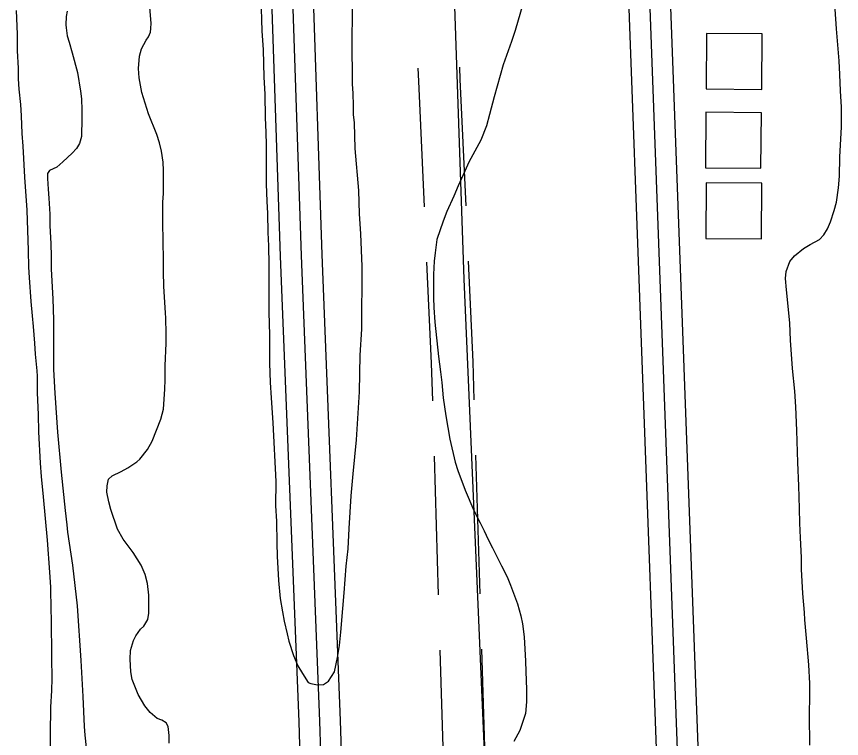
# Model space of a CAD drawing. Extents: x 3508733 to 3546731, y 546897 to 572481.
# Drawn here: x 3529720 to 3530314, y 568853 to 569374 of the extents above; entities that cross this region are included whole.
import ezdxf

# ---------------------------------------------------------------- set-up
doc = ezdxf.new("R2010")
doc.units = 0
for name, color, linetype in [('V-BLDG-OTLN', 7, 'Continuous'), ('V-ROAD-CNTR', 7, 'Continuous'), ('V-SITE-VEGE', 7, 'Continuous'), ('V-TOPO-SHOR', 7, 'Continuous')]:
    doc.layers.add(name, color=color, linetype=linetype)

msp = doc.modelspace()

# ---------------------------------------------------------------- linework, layer by layer
at = {"layer": 'V-BLDG-OTLN'}
for points in [[(3530216.8, 569321.69), (3530256.8, 569321.4), (3530257.09, 569361.4), (3530217.09, 569361.69)], [(3530216.24, 569264.91), (3530256.23, 569264.62), (3530256.52, 569304.62), (3530216.52, 569304.91)], [(3530216.52, 569213.97), (3530256.52, 569213.68), (3530256.8, 569253.68), (3530216.8, 569253.97)]]:
    msp.add_lwpolyline(points, close=True, dxfattribs=at)
at = {"layer": 'V-ROAD-CNTR'}
for p, q in [((3530020.66, 569056.95), (3530023.65, 568956.99)), ((3530050.66, 569057.64), (3530053.64, 568957.68)), ((3530054.88, 568917.7), (3530058.07, 568817.76)), ((3530024.88, 568917.01), (3530028.08, 568817.07))]:
    msp.add_line(p, q, dxfattribs=at)
for points in [[(3529926.72, 568737.11), (3529925.54, 568797.61), (3529923.4, 568865.29), (3529910.15, 569201.19), (3529896.17, 569614.02), (3529879.5, 570143.12), (3529865.28, 570594.41)], [(3529941.71, 568737.4), (3529940.53, 568797.99), (3529938.39, 568865.82), (3529925.14, 569201.74), (3529911.16, 569614.51), (3529894.49, 570143.59), (3529880.27, 570594.88)], [(3529955.74, 568791.54), (3529953.38, 568866.35), (3529940.13, 569202.29), (3529926.16, 569615), (3529909.48, 570144.07), (3529895.26, 570595.35)], [(3530197.68, 568799.55), (3530174.64, 569425.91), (3530137.41, 570522.51), (3530134.91, 570590.63)], [(3530182.15, 568813.62), (3530159.64, 569425.38), (3530125.21, 570439.83)], [(3530212.1, 568815.47), (3530189.63, 569426.44), (3530155.18, 570441.05)], [(3530009.06, 569336.7), (3530009.39, 569327.34), (3530013.52, 569236.8)], [(3530039.06, 569337.39), (3530039.37, 569328.55), (3530043.52, 569237.49)], [(3530045.34, 569197.53), (3530048.64, 569125.03), (3530049.46, 569097.62)], [(3530015.34, 569196.84), (3530018.67, 569123.9), (3530019.47, 569096.93)]]:
    msp.add_lwpolyline(points, dxfattribs=at)
at = {"layer": 'V-SITE-VEGE'}
for p, q in [((3529961.62, 569344.96), (3529961.92, 569405.43)), ((3529895.72, 569395.74), (3529896.56, 569363.67)), ((3530084.62, 569382.88), (3530079.24, 569363.77)), ((3529720.65, 569361.28), (3529719.85, 569378.41)), ((3529756.25, 569377.79), (3529755.61, 569373.94)), ((3529816.78, 569369.1), (3529815.81, 569380.56)), ((3530310.54, 569365.15), (3530309.6, 569379.27)), ((3529755.61, 569373.94), (3529755.3, 569367.92)), ((3529755.3, 569367.92), (3529755.52, 569365.87)), ((3529755.52, 569365.87), (3529756.43, 569360.07)), ((3529816.36, 569362.6), (3529816.75, 569365.37)), ((3529816.75, 569365.37), (3529816.78, 569369.1)), ((3529896.56, 569363.67), (3529897.5, 569349.96)), ((3530079.24, 569363.77), (3530076.39, 569355.97)), ((3530312.48, 569342.11), (3530310.54, 569365.15)), ((3529720.52, 569349.11), (3529720.65, 569361.28)), ((3529756.43, 569360.07), (3529757.71, 569355.48)), ((3529813.17, 569356.96), (3529814.88, 569359.36)), ((3529814.88, 569359.36), (3529816.36, 569362.6)), ((3529757.71, 569355.48), (3529760.04, 569347.86)), ((3529809.85, 569350.73), (3529813.17, 569356.96)), ((3530076.39, 569355.97), (3530070.55, 569339.16)), ((3529721.24, 569336.81), (3529720.52, 569349.11)), ((3529760.04, 569347.86), (3529763.87, 569333.6)), ((3529808.47, 569345.44), (3529809.85, 569350.73)), ((3529897.5, 569349.96), (3529898.07, 569330.25)), ((3529807.65, 569336.41), (3529808.47, 569345.44)), ((3529961.91, 569337.95), (3529961.62, 569344.96)), ((3530313.1, 569332.22), (3530312.48, 569342.11)), ((3529721.4, 569328.97), (3529721.24, 569336.81)), ((3529763.87, 569333.6), (3529765.91, 569320.08)), ((3529808.19, 569329.66), (3529807.65, 569336.41)), ((3529961.85, 569325.25), (3529961.91, 569337.95)), ((3530070.55, 569339.16), (3530064.05, 569316.08)), ((3529721.81, 569321.5), (3529721.4, 569328.97)), ((3529810.25, 569319.15), (3529808.19, 569329.66)), ((3529898.07, 569330.25), (3529898.67, 569317.89)), ((3530313.46, 569320.29), (3530313.1, 569332.22)), ((3529962.48, 569318.57), (3529961.85, 569325.25)), ((3529722.9, 569310.4), (3529721.81, 569321.5)), ((3529765.91, 569320.08), (3529766.57, 569314.65)), ((3529815.04, 569303.79), (3529810.25, 569319.15)), ((3529898.67, 569317.89), (3529898.92, 569300.85)), ((3529962.77, 569309.55), (3529962.48, 569318.57)), ((3530064.05, 569316.08), (3530060.66, 569303.22)), ((3530314.18, 569308.47), (3530313.46, 569320.29)), ((3529723.42, 569302.32), (3529722.9, 569310.4)), ((3529766.57, 569314.65), (3529766.97, 569306.33)), ((3529766.97, 569306.33), (3529767.03, 569300.55)), ((3529962.74, 569303.2), (3529962.77, 569309.55)), ((3530314.24, 569302.32), (3530314.18, 569308.47)), ((3529724.01, 569289.53), (3529723.42, 569302.32)), ((3529767.03, 569300.55), (3529766.66, 569287.53)), ((3529820.91, 569288.91), (3529815.04, 569303.79)), ((3529898.92, 569300.85), (3529899.54, 569290.49)), ((3529963.38, 569297.18), (3529962.74, 569303.2)), ((3530060.66, 569303.22), (3530058.41, 569295.17)), ((3530314.16, 569294.37), (3530314.24, 569302.32)), ((3529963.95, 569278.81), (3529963.38, 569297.18)), ((3530058.41, 569295.17), (3530054.33, 569284.84)), ((3530313.09, 569272.56), (3530314.16, 569294.37)), ((3529724.76, 569280.37), (3529724.01, 569289.53)), ((3529766.66, 569287.53), (3529765.16, 569282.48)), ((3529822.78, 569282.98), (3529820.91, 569288.91)), ((3529899.54, 569290.49), (3529899.82, 569281.14)), ((3529725.86, 569258.18), (3529724.76, 569280.37)), ((3529765.16, 569282.48), (3529763.07, 569278.89)), ((3529824.28, 569276.94), (3529822.78, 569282.98)), ((3529899.82, 569281.14), (3529899.68, 569253.07)), ((3530054.33, 569284.84), (3530045.85, 569269.02)), ((3529760.03, 569275.43), (3529753.33, 569269.11)), ((3529763.07, 569278.89), (3529760.03, 569275.43)), ((3529825.41, 569268.98), (3529824.28, 569276.94)), ((3529966.47, 569248.39), (3529963.95, 569278.81)), ((3529753.33, 569269.11), (3529748.84, 569265.42)), ((3529825.83, 569262.95), (3529825.41, 569268.98)), ((3530045.85, 569269.02), (3530042.89, 569262.42)), ((3530312.83, 569258.95), (3530313.09, 569272.56)), ((3529743.63, 569262.94), (3529742.28, 569260.66)), ((3529748.84, 569265.42), (3529743.63, 569262.94)), ((3529825.66, 569246.43), (3529825.83, 569262.95)), ((3530042.89, 569262.42), (3530037.96, 569251.98)), ((3529727.43, 569234.3), (3529725.86, 569258.18)), ((3529742.28, 569260.66), (3529742.24, 569257.17)), ((3529742.24, 569257.17), (3529742.65, 569249.45)), ((3530312.02, 569250.52), (3530312.83, 569258.95)), ((3529899.68, 569253.07), (3529900.29, 569240.71)), ((3530037.96, 569251.98), (3530034.87, 569244.42)), ((3530310.71, 569240.04), (3530312.02, 569250.52)), ((3529742.65, 569249.45), (3529743.18, 569242.94)), ((3529825.35, 569240.17), (3529825.66, 569246.43)), ((3529967.06, 569231.69), (3529966.47, 569248.39)), ((3529743.18, 569242.94), (3529743.91, 569231.36)), ((3529825.19, 569223.9), (3529825.35, 569240.17)), ((3529900.29, 569240.71), (3529900.58, 569232.02)), ((3530034.87, 569244.42), (3530029.94, 569233.38)), ((3530308.97, 569234.04), (3530310.71, 569240.04)), ((3529728.58, 569205.12), (3529727.43, 569234.3)), ((3530029.94, 569233.38), (3530027.22, 569226.42)), ((3530306.35, 569225.87), (3530308.97, 569234.04)), ((3529743.91, 569231.36), (3529743.82, 569223.17)), ((3529900.58, 569232.02), (3529900.84, 569218.32)), ((3529967.99, 569217.32), (3529967.06, 569231.69)), ((3529743.82, 569223.17), (3529744.54, 569210.02)), ((3529825.56, 569213.53), (3529825.19, 569223.9)), ((3530027.22, 569226.42), (3530022.74, 569213.09)), ((3530301.44, 569216.52), (3530304.25, 569220.83)), ((3530304.25, 569220.83), (3530306.35, 569225.87)), ((3529900.84, 569218.32), (3529901.46, 569208.63)), ((3529968.87, 569193.59), (3529967.99, 569217.32)), ((3530298.39, 569213.17), (3530301.44, 569216.52)), ((3529744.54, 569210.02), (3529744.81, 569201.1)), ((3529825.76, 569197.02), (3529825.56, 569213.53)), ((3530022.74, 569213.09), (3530021.44, 569203.46)), ((3530286.87, 569206.66), (3530291.72, 569209.51)), ((3530291.72, 569209.51), (3530298.39, 569213.17)), ((3529728.82, 569193.31), (3529728.58, 569205.12)), ((3529901.46, 569208.63), (3529901.73, 569194.93)), ((3530021.44, 569203.46), (3530020.77, 569197.56)), ((3530280.31, 569201.42), (3530286.87, 569206.66)), ((3529744.81, 569201.1), (3529744.95, 569191.69)), ((3529825.69, 569190.03), (3529825.76, 569197.02)), ((3530020.77, 569197.56), (3530020.32, 569188.04)), ((3530274.29, 569190.04), (3530277.01, 569197.36)), ((3530277.01, 569197.36), (3530280.31, 569201.42)), ((3529729.22, 569185.71), (3529728.82, 569193.31)), ((3529744.95, 569191.69), (3529745.94, 569170.47)), ((3529901.73, 569194.93), (3529901.55, 569160.53)), ((3529968.64, 569148.49), (3529968.87, 569193.59)), ((3529730.49, 569168.58), (3529729.22, 569185.71)), ((3529826.06, 569179.3), (3529825.69, 569190.03)), ((3530020.32, 569188.04), (3530020.27, 569171.17)), ((3530273.99, 569184.98), (3530274.29, 569190.04)), ((3529827.19, 569160.36), (3529826.06, 569179.3)), ((3530274.64, 569176.78), (3530273.99, 569184.98)), ((3530276.39, 569160.24), (3530274.64, 569176.78)), ((3529731.35, 569158.09), (3529730.49, 569168.58)), ((3529745.94, 569170.47), (3529746.5, 569155.16)), ((3530020.27, 569171.17), (3530020.44, 569164.18)), ((3530020.44, 569164.18), (3530021.17, 569153.45)), ((3529732.12, 569150.48), (3529731.35, 569158.09)), ((3529827.51, 569156.38), (3529827.19, 569160.36)), ((3529827.76, 569145.29), (3529827.51, 569156.38)), ((3529901.55, 569160.53), (3529902.14, 569144.49)), ((3530276.92, 569152.89), (3530276.39, 569160.24)), ((3529733.08, 569138.54), (3529732.12, 569150.48)), ((3529746.5, 569155.16), (3529746.62, 569119.36)), ((3530021.17, 569153.45), (3530023.93, 569128.71)), ((3530277.52, 569140.47), (3530276.92, 569152.89)), ((3529827.69, 569138.54), (3529827.76, 569145.29)), ((3529902.14, 569144.49), (3529902.04, 569124.11)), ((3529967.54, 569129.79), (3529968.64, 569148.49)), ((3529733.6, 569130.58), (3529733.08, 569138.54)), ((3529827.04, 569122.04), (3529827.69, 569138.54)), ((3530279, 569120.2), (3530277.52, 569140.47)), ((3529734.68, 569118.52), (3529733.6, 569130.58)), ((3529967.08, 569103.4), (3529967.54, 569129.79)), ((3530023.93, 569128.71), (3530025.39, 569117.73)), ((3529826.94, 569111.91), (3529827.04, 569122.04)), ((3529902.04, 569124.11), (3529902.63, 569110.07)), ((3530280.52, 569103.79), (3530279, 569120.2)), ((3529734.88, 569114.54), (3529734.68, 569118.52)), ((3529734.88, 569102.49), (3529734.88, 569114.54)), ((3529746.62, 569119.36), (3529747.54, 569102.48)), ((3530025.39, 569117.73), (3530026.27, 569110)), ((3529826.63, 569105.17), (3529826.94, 569111.91)), ((3529902.63, 569110.07), (3529903.25, 569099.05)), ((3530026.27, 569110), (3530027.37, 569099.02)), ((3529735.81, 569087.05), (3529734.88, 569102.49)), ((3529747.54, 569102.48), (3529749.42, 569074.13)), ((3529825.74, 569090.76), (3529826.63, 569105.17)), ((3529964.9, 569068.67), (3529967.08, 569103.4)), ((3530281.25, 569092.58), (3530280.52, 569103.79)), ((3529903.25, 569099.05), (3529904.49, 569081)), ((3530027.37, 569099.02), (3530029.28, 569085.99)), ((3529823.88, 569083.5), (3529825.74, 569090.76)), ((3530282.16, 569075.33), (3530281.25, 569092.58)), ((3529735.92, 569074.52), (3529735.81, 569087.05)), ((3530029.28, 569085.99), (3530032, 569069.09)), ((3529817.57, 569067.65), (3529823.88, 569083.5)), ((3529904.49, 569081), (3529906.62, 569038.56)), ((3529737.26, 569051.96), (3529735.92, 569074.52)), ((3529749.42, 569074.13), (3529752.02, 569045.3)), ((3530282.89, 569052.31), (3530282.16, 569075.33)), ((3529814.25, 569061.78), (3529817.57, 569067.65)), ((3529962.44, 569044.3), (3529964.9, 569068.67)), ((3530032, 569069.09), (3530035.93, 569052.66)), ((3529808.64, 569054.85), (3529814.25, 569061.78)), ((3529806.57, 569052.94), (3529808.64, 569054.85)), ((3529737.88, 569042.19), (3529737.26, 569051.96)), ((3529795.17, 569045.95), (3529800.02, 569048.43)), ((3529800.02, 569048.43), (3529806.57, 569052.94)), ((3530035.93, 569052.66), (3530037.92, 569046.49)), ((3530283.56, 569035.43), (3530282.89, 569052.31)), ((3529752.02, 569045.3), (3529754.87, 569017.67)), ((3529786.07, 569040.38), (3529788.75, 569042.88)), ((3529788.75, 569042.88), (3529795.17, 569045.95)), ((3529961.02, 569028.27), (3529962.44, 569044.3)), ((3530037.92, 569046.49), (3530043.2, 569032.33)), ((3529739.3, 569027.59), (3529737.88, 569042.19)), ((3529785.06, 569035.44), (3529786.07, 569040.38)), ((3529906.62, 569038.56), (3529906.53, 569021.19)), ((3529785.02, 569030.98), (3529785.06, 569035.44)), ((3529786.27, 569024.1), (3529785.02, 569030.98)), ((3530043.2, 569032.33), (3530049.44, 569017.81)), ((3530284, 569019.15), (3530283.56, 569035.43)), ((3529742.12, 568996.35), (3529739.3, 569027.59)), ((3529959.56, 569004.89), (3529961.02, 569028.27)), ((3529787.9, 569018.54), (3529786.27, 569024.1)), ((3529906.53, 569021.19), (3529907.14, 569010.17)), ((3530284.13, 569008.67), (3530284, 569019.15)), ((3529754.87, 569017.67), (3529756.09, 569007.42)), ((3529792.7, 569004.39), (3529787.9, 569018.54)), ((3530049.44, 569017.81), (3530053.81, 569008.84)), ((3529756.09, 569007.42), (3529756.52, 569002.23)), ((3529907.14, 569010.17), (3529907.39, 568994.13)), ((3530053.81, 569008.84), (3530056.76, 569003.03)), ((3530284.62, 568998.05), (3530284.13, 569008.67)), ((3529756.52, 569002.23), (3529760.25, 568978.45)), ((3529796.6, 568997.12), (3529792.7, 569004.39)), ((3529958.82, 568990.19), (3529959.56, 569004.89)), ((3530056.76, 569003.03), (3530059.71, 568996.85)), ((3529743.93, 568973.19), (3529742.12, 568996.35)), ((3529803.85, 568987.52), (3529796.6, 568997.12)), ((3530059.71, 568996.85), (3530062.78, 568990.91)), ((3530285.44, 568983.94), (3530284.62, 568998.05)), ((3529907.39, 568994.13), (3529907.68, 568984.77)), ((3529957.42, 568977.51), (3529958.82, 568990.19)), ((3530062.78, 568990.91), (3530066.8, 568982.67)), ((3529809.67, 568978.43), (3529803.85, 568987.52)), ((3529907.68, 568984.77), (3529908.6, 568967.4)), ((3530285.48, 568975.5), (3530285.44, 568983.94)), ((3529760.25, 568978.45), (3529763.45, 568949.13)), ((3529812.49, 568971.65), (3529809.67, 568978.43)), ((3529955.99, 568958.47), (3529957.42, 568977.51)), ((3530066.8, 568982.67), (3530069.4, 568977.83)), ((3530069.4, 568977.83), (3530073.42, 568969.83)), ((3529744.54, 568962.46), (3529743.93, 568973.19)), ((3529814.12, 568965.24), (3529812.49, 568971.65)), ((3530286.39, 568958.02), (3530285.48, 568975.5)), ((3529815.12, 568956.8), (3529814.12, 568965.24)), ((3529908.6, 568967.4), (3529909.87, 568954.36)), ((3530073.42, 568969.83), (3530075.77, 568964.02)), ((3529744.85, 568945.7), (3529744.54, 568962.46)), ((3530075.77, 568964.02), (3530080.81, 568950.35)), ((3529815.18, 568951.49), (3529815.12, 568956.8)), ((3529909.87, 568954.36), (3529911.49, 568944.66)), ((3529954.93, 568947.12), (3529955.99, 568958.47)), ((3530287.57, 568944.15), (3530286.39, 568958.02)), ((3529763.45, 568949.13), (3529766.18, 568909.57)), ((3529815.1, 568943.78), (3529815.18, 568951.49)), ((3530080.81, 568950.35), (3530083.25, 568941.89)), ((3529745.16, 568939.79), (3529744.85, 568945.7)), ((3529814.45, 568939.21), (3529815.1, 568943.78)), ((3529911.49, 568944.66), (3529912.79, 568937.98)), ((3529953.51, 568930.09), (3529954.93, 568947.12)), ((3530083.25, 568941.89), (3530084.4, 568936.09)), ((3530287.88, 568938.84), (3530287.57, 568944.15)), ((3529745.23, 568911.47), (3529745.16, 568939.79)), ((3529811.63, 568934.41), (3529814.45, 568939.21)), ((3529912.79, 568937.98), (3529914.75, 568928.95)), ((3530084.4, 568936.09), (3530085.63, 568926.68)), ((3530288.95, 568925.69), (3530287.88, 568938.84)), ((3529805.9, 568927.48), (3529809.2, 568932.15)), ((3529809.2, 568932.15), (3529811.63, 568934.41)), ((3529952.46, 568920.41), (3529953.51, 568930.09)), ((3529802.05, 568916.79), (3529804.05, 568924)), ((3529804.05, 568924), (3529805.9, 568927.48)), ((3529914.75, 568928.95), (3529916.06, 568923.6)), ((3529916.06, 568923.6), (3529919.35, 568913.22)), ((3530085.63, 568926.68), (3530086.54, 568909.19)), ((3530290.68, 568906.51), (3530288.95, 568925.69)), ((3529951.07, 568911.73), (3529952.46, 568920.41)), ((3529801.63, 568910.65), (3529802.05, 568916.79)), ((3529919.35, 568913.22), (3529922.65, 568905.86)), ((3529949.02, 568901.38), (3529951.07, 568911.73)), ((3529745.44, 568896.64), (3529745.23, 568911.47)), ((3529766.18, 568909.57), (3529767.61, 568883.76)), ((3529802.14, 568901.37), (3529801.63, 568910.65)), ((3529922.65, 568905.86), (3529925.96, 568900.16)), ((3530086.54, 568909.19), (3530086.7, 568901.72)), ((3530291.39, 568893.13), (3530290.68, 568906.51)), ((3529803.29, 568895.81), (3529802.14, 568901.37)), ((3529925.96, 568900.16), (3529929.94, 568893.79)), ((3529944.64, 568894.72), (3529949.02, 568901.38)), ((3530086.7, 568901.72), (3530087.29, 568888.69)), ((3529745.35, 568887.96), (3529745.44, 568896.64)), ((3529807.51, 568885.04), (3529803.29, 568895.81)), ((3529929.94, 568893.79), (3529931.94, 568893.11)), ((3529940.95, 568892.4), (3529944.64, 568894.72)), ((3529744.5, 568876.04), (3529745.35, 568887.96)), ((3529931.94, 568893.11), (3529936.61, 568892.09)), ((3529936.61, 568892.09), (3529940.95, 568892.4)), ((3530087.29, 568888.69), (3530087.2, 568879.9)), ((3530291.24, 568866.97), (3530291.46, 568887.82)), ((3530291.46, 568887.82), (3530291.39, 568893.13)), ((3529767.61, 568883.76), (3529768.59, 568862.05)), ((3529812.37, 568876.8), (3529807.51, 568885.04)), ((3529744.31, 568856.52), (3529744.5, 568876.04)), ((3529816.06, 568872.05), (3529812.37, 568876.8)), ((3530087.2, 568879.9), (3530086.63, 568871.35)), ((3529821.32, 568867.9), (3529816.06, 568872.05)), ((3530086.63, 568871.35), (3530082.53, 568859.09)), ((3529824.56, 568866.55), (3529821.32, 568867.9)), ((3529827.79, 568864.7), (3529824.56, 568866.55)), ((3529829.09, 568862.04), (3529827.79, 568864.7)), ((3530291.3, 568861.06), (3530291.24, 568866.97)), ((3529768.59, 568862.05), (3529769.01, 568855.78)), ((3529829.87, 568855.52), (3529829.09, 568862.04)), ((3530082.53, 568859.09), (3530078.23, 568851.31)), ((3530291.51, 568857.57), (3530291.3, 568861.06)), ((3529744.62, 568839.52), (3529744.31, 568856.52)), ((3529769.01, 568855.78), (3529770, 568846.97)), ((3529829.82, 568850.1), (3529829.87, 568855.52)), ((3530291.42, 568848.53), (3530291.51, 568857.57))]:
    msp.add_line(p, q, dxfattribs=at)
at = {"layer": 'V-TOPO-SHOR'}
msp.add_lwpolyline([(3530058.58, 568810.31), (3530042.41, 569184.54), (3530022.09, 569781.77)], dxfattribs=at)

doc.saveas('drawing.dxf')
